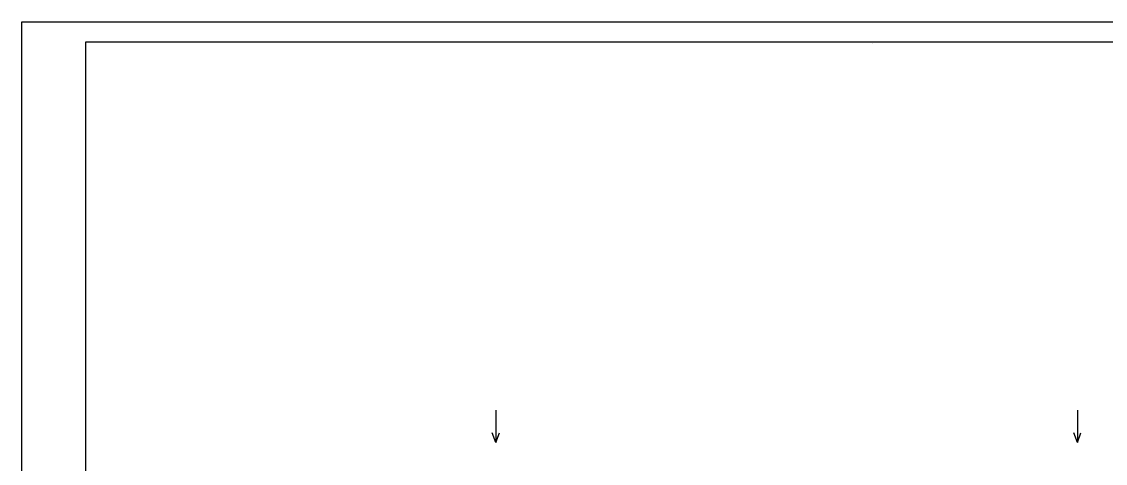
# Model space of a CAD drawing. Extents: x 4667 to 1632277, y -2100 to 724501.
# Drawn here: x 5635.8 to 5845.8, y -555.9 to -470.4 of the extents above; entities that cross this region are included whole.
import ezdxf

# ---------------------------------------------------------------- set-up
doc = ezdxf.new("R2010")
doc.units = 0
for name, color, linetype in [('R_Border', 7, 'Continuous'), ('R_No Plot', 7, 'Continuous'), ('R_Water Annot', 7, 'Continuous')]:
    doc.layers.add(name, color=color, linetype=linetype)

msp = doc.modelspace()

# ---------------------------------------------------------------- linework, layer by layer
at = {"layer": 'R_Border'}
for p, q in [((5648.18, -474.29), (5964.36, -474.29)), ((5648.18, -679.75), (5648.18, -474.29)), ((5800.7, -474.55), (5800.7, -474.55)), ((5800.7, -474.55), (5800.7, -474.55))]:
    msp.add_line(p, q, dxfattribs=at)
at = {"layer": 'R_No Plot'}
msp.add_line((5635.78, -470.4), (5969.12, -470.4), dxfattribs=at)
for points in [[(5635.78, -470.4), (5969.12, -470.4), (5969.12, -683.74), (5635.78, -683.74)], [(5882.1, -474.29), (5901.72, -474.29), (5901.72, -484.17), (5917.84, -484.17), (5941.04, -484.17), (5941.04, -508.51), (5964.36, -508.51), (5964.36, -679.75), (5648.18, -679.75), (5648.18, -474.29)]]:
    msp.add_lwpolyline(points, close=True, dxfattribs=at)
at = {"layer": 'R_Water Annot'}
for p, q in [((5727.66, -545.61), (5727.66, -551.9)), ((5840.38, -545.61), (5840.38, -551.9)), ((5727.66, -551.9), (5726.96, -549.97)), ((5727.66, -551.9), (5728.36, -549.97)), ((5840.38, -551.9), (5839.68, -549.97)), ((5840.38, -551.9), (5841.08, -549.97))]:
    msp.add_line(p, q, dxfattribs=at)

doc.saveas('drawing.dxf')
